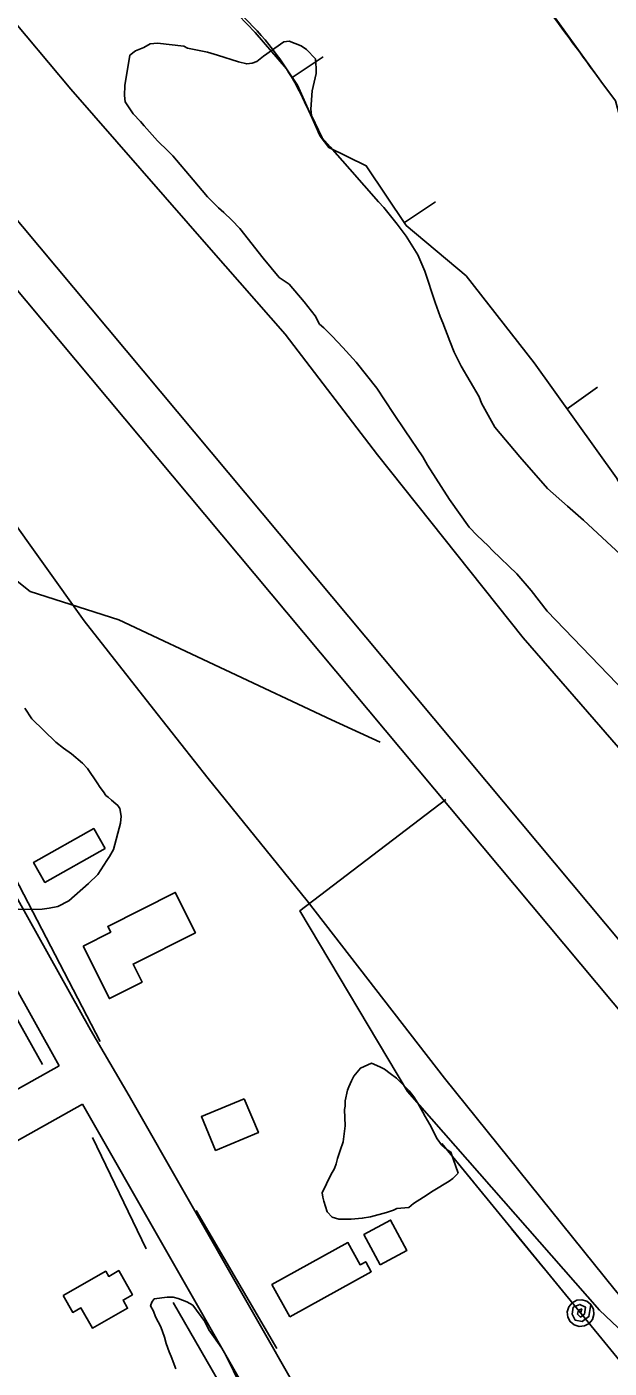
# Model space of a CAD drawing. Extents: x 3187622 to 3225504, y 800805 to 826213.
# Drawn here: x 3199645 to 3200035, y 813444 to 814343 of the extents above; entities that cross this region are included whole.
import ezdxf

# ---------------------------------------------------------------- set-up
doc = ezdxf.new("R2010")
doc.units = 0
for name, color, linetype in [('V-BLDG-OTLN', 7, 'Continuous'), ('V-BORW-LINE', 7, 'Continuous'), ('V-LEVE-TOET', 7, 'Continuous'), ('V-ROAD-CNTR', 7, 'Continuous'), ('V-SITE-VEGE', 7, 'Continuous'), ('V-SURV-LINE', 7, 'Continuous'), ('V-TOPO-SHOR', 7, 'Continuous'), ('V-UTIL-LINE', 7, 'Continuous')]:
    doc.layers.add(name, color=color, linetype=linetype)

msp = doc.modelspace()

# ---------------------------------------------------------------- linework, layer by layer
at = {"layer": 'V-BLDG-OTLN'}
for points in [[(3199697.48, 813792.06), (3199657.23, 813769.33), (3199649.65, 813782.75), (3199689.9, 813805.48)], [(3199682.76, 813726.75), (3199701.29, 813736.07), (3199699.35, 813739.93), (3199744.51, 813762.63), (3199758.08, 813735.64), (3199716.26, 813714.61), (3199722.34, 813702.52), (3199700.47, 813691.52)], [(3199790.74, 813624.38), (3199800.22, 813601.65), (3199771.55, 813589.7), (3199762.07, 813612.41)], [(3199881.87, 813513.03), (3199870.89, 813533.34), (3199888.8, 813543.03), (3199899.78, 813522.72)], [(3199821.28, 813478.18), (3199809.33, 813499.78), (3199860.2, 813527.93), (3199868.41, 813513.1), (3199872.16, 813515.17), (3199875.9, 813508.41)], [(3199669.44, 813492.6), (3199698, 813508.74), (3199699.92, 813505.34), (3199706.71, 813509.17), (3199715.86, 813492.97), (3199709.54, 813489.41), (3199712.61, 813483.98), (3199689.01, 813470.65), (3199681.33, 813484.25), (3199675.89, 813481.18)]]:
    msp.add_lwpolyline(points, close=True, dxfattribs=at)
at = {"layer": 'V-BORW-LINE'}
for p, q in [((3199822.93, 814308.85), (3199843.7, 814322.76)), ((3199898.06, 814211.56), (3199918.83, 814225.48)), ((3200007.02, 814086.74), (3200027.35, 814101.3))]:
    msp.add_line(p, q, dxfattribs=at)
for points in [[(3200029.71, 814306.3), (3199992.1, 814358.32), (3199953.34, 814409.51), (3199922.53, 814448.09), (3199890.43, 814485.57), (3199849.1, 814525.8), (3199807.78, 814565.97), (3199765.73, 814619.63), (3199723.73, 814673.31), (3199677.53, 814723.03), (3199631.46, 814772.94), (3199586.31, 814826.8), (3199542.39, 814881.78)], [(3199775.81, 814362.36), (3199798.03, 814338.92), (3199819.04, 814314.66), (3199826.35, 814303.73), (3199841.67, 814269.41)], [(3200804.01, 813442.2), (3200764.83, 813480.98), (3200742.68, 813523.56), (3200694.99, 813575.61), (3200631.73, 813641.3), (3200561.26, 813717.76), (3200477.3, 813821.67), (3200403.7, 813913.74), (3200338.81, 813979.64), (3200261.2, 814079.83), (3200192.27, 814157.64), (3200164.49, 814198.75), (3200123.2, 814226.24), (3200093.61, 814225.8), (3200067.72, 814232.96), (3200052.39, 814252.99), (3200045.7, 814270.21), (3200039.39, 814293.21), (3200029.71, 814306.3)], [(3199841.67, 814269.41), (3199847.33, 814261.89), (3199872.47, 814249.73), (3199899.34, 814209.64), (3199939.44, 814175.84), (3199984.96, 814117.54), (3200040.09, 814040.57), (3200075.43, 813977.72), (3200126.04, 813930.22), (3200155.84, 813894.69), (3200192.4, 813850.17), (3200232.99, 813803.54), (3200278.98, 813765.27), (3200325.24, 813723.59), (3200363.68, 813683.99), (3200407.58, 813654.97), (3200433.31, 813641.13), (3200443.33, 813602.66), (3200459.46, 813554.08), (3200505.88, 813503.28), (3200569.08, 813412.29)]]:
    msp.add_lwpolyline(points, dxfattribs=at)
msp.add_spline([(3199841.67, 814269.41), (3199819.04, 814314.66), (3199775.81, 814362.36), (3199719.36, 814411.16), (3199669.91, 814478.25), (3199641.98, 814500.67), (3199595.92, 814555.33), (3199566.98, 814618.55), (3199550.4, 814640.01), (3199497.53, 814709.26), (3199440.96, 814789.69), (3199388.1, 814874.47), (3199393.11, 814887.33), (3199429.62, 814928.45), (3199460.05, 814958.88), (3199483.36, 814982.17), (3199503.49, 814937.18), (3199542.39, 814881.78), (3199631.46, 814772.94), (3199723.73, 814673.31), (3199807.78, 814565.97), (3199890.43, 814485.57), (3199953.34, 814409.51), (3200029.71, 814306.3)], degree=3, dxfattribs=at)
at = {"layer": 'V-LEVE-TOET'}
for points in [[(3200148.12, 813368.79), (3200039.26, 813496.19), (3199924.83, 813638.17), (3199832.86, 813756.96), (3199766.51, 813839.01), (3199730.03, 813885.55), (3199683.56, 813944.62), (3199630.07, 814019.44), (3199594.18, 814071.33), (3199539.57, 814138.53), (3199455.9, 814240.74), (3199362.16, 814351.77), (3199254.25, 814478.5), (3199155.04, 814600.68), (3199098.41, 814681.08), (3199038.46, 814774.71), (3198954.23, 814915.13)], [(3200414.82, 813417.61), (3200326.17, 813523.18), (3200233.5, 813630.6), (3200141.78, 813737.2), (3200050.5, 813849.47), (3199977.53, 813933.28), (3199880.11, 814055.91), (3199818.13, 814136.91), (3199768.68, 814193.44), (3199674.54, 814301.06), (3199584.63, 814408.43), (3199485.04, 814527.86), (3199380.28, 814657.3), (3199306.74, 814754.11), (3199275.12, 814799.9), (3199255.45, 814833.28), (3199250.15, 814845.08), (3199247.91, 814855.04), (3199247.74, 814863.33)]]:
    msp.add_lwpolyline(points, dxfattribs=at)
at = {"layer": 'V-ROAD-CNTR'}
for points in [[(3198978.12, 814149.25), (3199496.02, 814120.76), (3199515.58, 814116.06), (3199526.99, 814109.86), (3199541.12, 814098.06), (3199569.66, 814055.24), (3199623.93, 813982.79), (3199647.4, 813964.25), (3199706.71, 813945.25), (3199849.27, 813878.41), (3199881.78, 813863.43)], [(3199553.34, 813911.48), (3199687.64, 813670.66), (3199713.7, 813626.33), (3199871.84, 813349.38)], [(3199525.53, 813899.75), (3199666.75, 813646.51)], [(3199666.75, 813646.51), (3199389.9, 813491.19), (3199200.51, 813382.11), (3198926.41, 813225.99)], [(3199682.29, 813620.83), (3199404.72, 813465.11), (3199215.42, 813356.08), (3198940.88, 813199.71)], [(3199682.29, 813620.83), (3199845.63, 813334.78)]]:
    msp.add_lwpolyline(points, dxfattribs=at)
at = {"layer": 'V-SITE-VEGE'}
for points in [[(3200051.95, 813890.68), (3199993.68, 813951.25), (3199982.92, 813964.94), (3199973.33, 813976.15), (3199957.08, 813991.79), (3199954.08, 813994.91), (3199946.86, 814001.79), (3199941.46, 814007.41), (3199928.33, 814026.04), (3199913.46, 814049), (3199910.5, 814054.57), (3199898.58, 814071.96), (3199890.85, 814083.75), (3199879.52, 814100.52), (3199865.77, 814117.94), (3199856.77, 814127.92), (3199849.56, 814135.41), (3199844.15, 814141.03), (3199841.14, 814143.54), (3199838.18, 814149.11), (3199831.01, 814158.44), (3199820.82, 814170.28), (3199814.17, 814174.7), (3199803.39, 814187.78), (3199787.84, 814207.69), (3199782.43, 814213.3), (3199777.02, 814218.31), (3199773.4, 814221.44), (3199766.19, 814228.94), (3199756.6, 814240.15), (3199742.82, 814256.35), (3199739.82, 814259.47), (3199732.6, 814266.35), (3199723.6, 814276.33), (3199721.21, 814279.44), (3199716.4, 814284.44), (3199711.04, 814292.51), (3199710.51, 814296.81), (3199710.65, 814303.54), (3199714.1, 814323.7), (3199717.83, 814326.69), (3199723.39, 814329.03), (3199727.73, 814331.4), (3199732.64, 814331.92), (3199750.37, 814329.74), (3199752.79, 814328.46), (3199766.22, 814325.76), (3199772.93, 814323.79), (3199786.93, 814319.23), (3199792.42, 814317.9), (3199796.11, 814318.44), (3199799.2, 814319.6), (3199803.55, 814323.2), (3199817.22, 814332.74), (3199820.91, 814333.28), (3199828.81, 814330.06), (3199832.44, 814327.54), (3199838.45, 814321.3), (3199838.94, 814315.16), (3199838.87, 814311.48), (3199836.19, 814299.89), (3199835.34, 814287.65), (3199835.87, 814283.35), (3199842.94, 814268.51), (3199848.33, 814262.28)], [(3199848.33, 814262.28), (3199861.52, 814247.32), (3199880.71, 814225.5), (3199884.32, 814221.75), (3199893.29, 814210.55), (3199899.26, 814202.47), (3199906.99, 814190.07), (3199911.68, 814178.94), (3199918.63, 814157.98), (3199922.12, 814148.72), (3199923.88, 814144.39), (3199928.54, 814132.05), (3199931.46, 814124.64), (3199936.19, 814115.36), (3199948.05, 814094.91), (3199949.8, 814090.58), (3199958.68, 814074.48), (3199975.46, 814054.55), (3199994.04, 814033.35), (3200007.29, 814021.46), (3200018.14, 814012.05), (3200055.47, 813977.63)], [(3199643.78, 813886.11), (3199648.36, 813878.95), (3199664.56, 813863.31), (3199669.59, 813859.28), (3199675.02, 813855.64), (3199682.36, 813849.21), (3199685.83, 813845.61), (3199692.32, 813836.06), (3199694.22, 813832.88), (3199696.53, 813830.08), (3199698.05, 813827.7), (3199699.6, 813826.49), (3199701.92, 813824.48), (3199704.62, 813822.07), (3199706.17, 813820.86), (3199707.31, 813818.87), (3199708.39, 813813.74), (3199707.91, 813809.04), (3199703.25, 813791.45), (3199700.41, 813786.79), (3199698.78, 813784.07), (3199692.71, 813774.76), (3199686.31, 813768.59), (3199673.12, 813757.06), (3199665.97, 813753.27), (3199660.06, 813752.21), (3199655.33, 813751.51), (3199648.64, 813751.25), (3199639.22, 813751.43)], [(3199734.79, 813471.41), (3199731.38, 813478.16), (3199729.88, 813482.11), (3199727.99, 813485.69), (3199728.82, 813488.03), (3199730.44, 813490.35), (3199739.1, 813491.36), (3199743.03, 813491.29), (3199746.55, 813490.44), (3199752.4, 813488.36), (3199756.28, 813485.93), (3199764.33, 813475.16), (3199766.97, 813469.61), (3199770.41, 813464.83), (3199775.77, 813457.26), (3199778.42, 813452.49), (3199788.63, 813431.47)], [(3199744.85, 813443.32), (3199741.87, 813451.63), (3199740.36, 813454.8), (3199738.5, 813460.34), (3199737.4, 813464.68), (3199734.79, 813471.41)]]:
    msp.add_lwpolyline(points, dxfattribs=at)
msp.add_lwpolyline([(3199934.01, 813574.43), (3199930.41, 813570.96), (3199928.01, 813569.05), (3199917.28, 813562.58), (3199910.91, 813558.38), (3199904.15, 813554.18), (3199900.96, 813551.5), (3199893.09, 813550.86), (3199890.71, 813549.73), (3199885.96, 813548.25), (3199875.3, 813545.31), (3199869.78, 813544.24), (3199862.3, 813543.6), (3199854.05, 813543.76), (3199849.76, 813545.02), (3199846.29, 813548.62), (3199844.07, 813555.74), (3199843.33, 813558.5), (3199843, 813561.26), (3199848.73, 813573.33), (3199851.17, 813577.6), (3199852.41, 813580.72), (3199853.26, 813584.24), (3199854.94, 813589.71), (3199857.02, 813595.56), (3199858.4, 813606.15), (3199857.83, 813617.16), (3199858.27, 813619.51), (3199858.33, 813623.04), (3199860.04, 813630.08), (3199860.87, 813632.42), (3199862.52, 813636.32), (3199864.15, 813639.43), (3199868.58, 813644.85), (3199876.11, 813648.24), (3199881.56, 813645.77), (3199884.67, 813644.14), (3199888.55, 813641.32), (3199892.81, 813638.09), (3199901.29, 813629.68), (3199904.35, 813625.69), (3199907.02, 813621.32), (3199910.44, 813615.35), (3199911.96, 813612.58), (3199915, 813607.02), (3199919.92, 813597.49), (3199922.99, 813593.51), (3199926.46, 813590.29), (3199929.18, 813588.67)], close=True, dxfattribs=at)
at = {"layer": 'V-SURV-LINE'}
for points in [[(3199285.54, 814635.57), (3200366.44, 813342.35)], [(3200343.42, 813323.11), (3199262.52, 814616.33)]]:
    msp.add_lwpolyline(points, dxfattribs=at)
at = {"layer": 'V-TOPO-SHOR'}
for p, q in [((3199694.24, 813662.81), (3199596.42, 813850.72)), ((3199655.62, 813647.37), (3199568.11, 813801.81)), ((3199689.09, 813598.46), (3199725.12, 813523.81)), ((3199758.59, 813549.55), (3199812.64, 813456.89)), ((3199743.14, 813487.78), (3199830.66, 813335.91))]:
    msp.add_line(p, q, dxfattribs=at)
msp.add_lwpolyline([(3200306.86, 812988.42), (3200376.35, 813032.17), (3200396.95, 813055.34), (3200399.52, 813073.36), (3200391.8, 813088.8), (3200366.06, 813111.97), (3200173.01, 813346.21), (3200028.86, 813482.63), (3199900.16, 813629.35), (3199828.09, 813750.33), (3199925.9, 813824.98)], dxfattribs=at)
at = {"layer": 'V-UTIL-LINE'}
for points in [[(3199923.05, 813594.49), (3200640.01, 812717.79), (3202006.06, 811098.72), (3203128.65, 810686.06), (3203334.13, 810414.07), (3203687.08, 810134.04), (3205008.03, 808523.12), (3206196.96, 808326.53), (3208534.47, 807926.94), (3209217.68, 808075.2), (3210991.35, 807487.65), (3211714.81, 807276.32), (3211555.07, 806654.47), (3211454.57, 806207.44)], [(3199923.05, 813594.49), (3199944.58, 813568.18)], [(3199969.9, 813537.21), (3199991.42, 813510.89)], [(3200016.11, 813480.7), (3200016.91, 813483.47), (3200014.71, 813482.71), (3200014.01, 813480.05), (3200016.11, 813478.01), (3200018.84, 813480.03), (3200019.42, 813484.68), (3200015.58, 813486.56), (3200011.14, 813484.59), (3200010.45, 813480.07), (3200012.46, 813476.07), (3200017.2, 813475.14), (3200021.66, 813478.37), (3200023.08, 813486.4), (3200020.37, 813488.63), (3200017.01, 813489.66), (3200013.51, 813489.32), (3200010.41, 813487.67), (3200008.18, 813484.96), (3200007.16, 813481.6), (3200007.49, 813478.1), (3200009.14, 813475), (3200011.85, 813472.77), (3200015.21, 813471.75), (3200018.71, 813472.08), (3200021.81, 813473.73), (3200024.04, 813476.45), (3200025.07, 813479.8), (3200024.73, 813483.3), (3200023.08, 813486.4)]]:
    msp.add_lwpolyline(points, dxfattribs=at)

doc.saveas('drawing.dxf')
